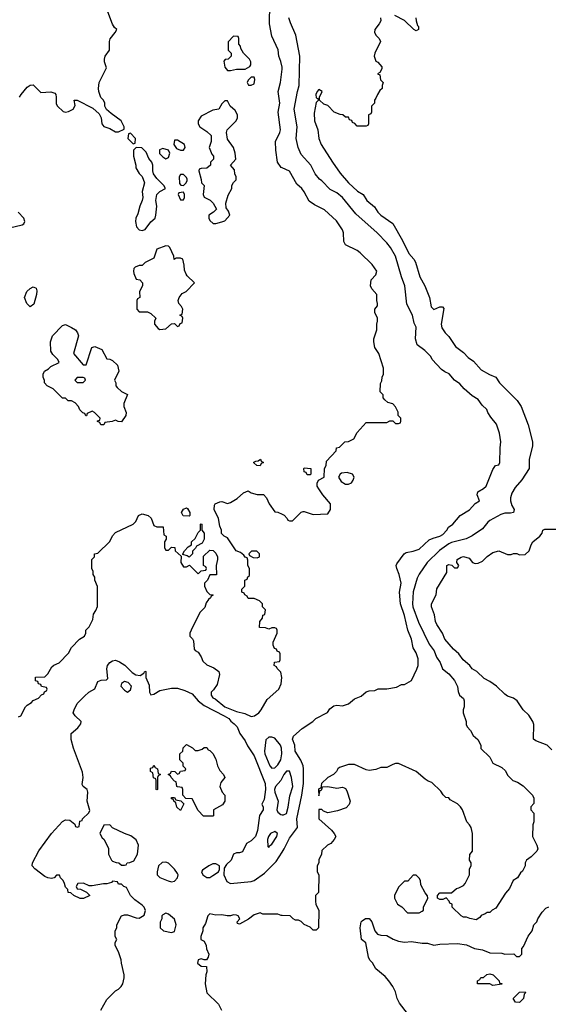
# Model space of a CAD drawing. Header units: inches. Extents: x 1793389 to 1900389, y 320802 to 470796.
# Tile 601 of 656: x 1888219 to 1891806, y 410750 to 417437. Entities that reach past the tile are written whole.
import ezdxf

# ---------------------------------------------------------------- set-up
doc = ezdxf.new("R2010")
doc.units = ezdxf.units.IN
doc.header["$MEASUREMENT"] = 0
doc.layers.add('B8481', color=7, linetype='Continuous')
doc.layers.add('B8491', color=7, linetype='Continuous')

msp = doc.modelspace()

# ---------------------------------------------------------------- linework, layer by layer
at = {"layer": 'B8481', "color": 2}
for points, elevation in [([(1890000, 417115.6), (1889992.1, 417152.1), (1889977.2, 417190), (1889972.5, 417232.5), (1889930, 417326), (1889914.5, 417410), (1889914.5, 417470), (1889929.3, 417550), (1889946, 417610), (1889988.7, 417690), (1889999, 417730), (1889999.3, 417810), (1890000, 417813.5)], 238), ([(1888218, 416910), (1888228.7, 416930), (1888270, 416978), (1888290, 416992), (1888310, 416994), (1888362.8, 416942.8), (1888430, 416947.2), (1888457.5, 416937.5), (1888463.8, 416930), (1888467.2, 416910), (1888466.3, 416866.3), (1888476.3, 416850), (1888514.2, 416814.2), (1888530, 416808.8), (1888550, 416812.7), (1888582.7, 416830), (1888594.6, 416854.6), (1888588.7, 416890), (1888610, 416891.3), (1888715.3, 416835.3), (1888758, 416798), (1888771.6, 416771.6), (1888776, 416730), (1888790.7, 416710.7), (1888830, 416698.8), (1888870, 416676), (1888890, 416676), (1888927.3, 416692.7), (1888928, 416710), (1888908, 416750), (1888839, 416799), (1888807.3, 416827.3), (1888798, 416850), (1888798, 416870), (1888788, 416890), (1888769.2, 416909.2), (1888755.3, 416950), (1888754, 416970), (1888759, 417010), (1888808.7, 417110), (1888795.3, 417150), (1888794, 417170), (1888799, 417190), (1888828.7, 417230), (1888829, 417290), (1888833.6, 417306.4), (1888868, 417350), (1888878, 417370), (1888863.1, 417383.1), (1888850, 417406), (1888818, 417490)], 242), ([(1890000, 416429.9), (1889992.9, 416432.9), (1889969.2, 416470), (1889957.2, 416550), (1889954, 416610), (1889984, 416670), (1889988.7, 416690), (1889973.2, 416810), (1889984, 416870), (1889974, 416950), (1889989.2, 417010), (1890000, 417100)], 238), ([(1888150, 416022.8), (1888236.4, 416043.6), (1888248.4, 416051.6), (1888253.6, 416066.4), (1888248, 416090), (1888208.7, 416130)], 242), ([(1888210, 412702), (1888226, 412710), (1888258, 412770), (1888270, 412782), (1888300.4, 412799.6), (1888310, 412814), (1888346, 412830), (1888367.3, 412852.7), (1888382, 412858), (1888387.3, 412872.7), (1888402, 412878), (1888406, 412890), (1888402, 412902), (1888367.3, 412907.3), (1888362, 412922), (1888347.3, 412927.3), (1888342, 412942), (1888327.3, 412947.3), (1888327.3, 412972.7), (1888390, 412974), (1888410, 412994), (1888438, 413042), (1888450, 413054), (1888486, 413070), (1888550, 413134), (1888570, 413174), (1888626, 413230), (1888658, 413250), (1888668, 413270), (1888668.4, 413291.6), (1888690, 413314), (1888716.4, 413363.6), (1888720.4, 413399.6), (1888736.4, 413423.6), (1888747.3, 413452.7), (1888748, 413470), (1888747.3, 413587.3), (1888728, 413630), (1888728, 413650), (1888718, 413670), (1888718, 413690), (1888708, 413710), (1888708, 413770), (1888726, 413790), (1888726, 413810), (1888750, 413814), (1888830, 413894), (1888848.4, 413931.6), (1888870, 413954), (1888990, 414012), (1889008, 414030), (1889026, 414070), (1889050, 414082), (1889090.9, 414070.9), (1889111.1, 414051.1), (1889130, 414002), (1889150, 413992), (1889192, 413992), (1889198, 413938), (1889214, 413930), (1889214, 413910), (1889202, 413890), (1889202, 413850), (1889210, 413834), (1889230, 413834), (1889250, 413854), (1889272.7, 413852.7), (1889274, 413830), (1889314, 413794), (1889311.6, 413751.6), (1889330, 413722), (1889350, 413722), (1889372, 413732), (1889430, 413674), (1889450, 413694), (1889482, 413698), (1889486, 413710), (1889482, 413722), (1889466, 413730), (1889467.3, 413792.7), (1889510, 413834), (1889532.7, 413832.7), (1889550, 413814), (1889562, 413790), (1889562, 413770), (1889552, 413730), (1889554, 413666), (1889510, 413666), (1889494, 413630), (1889474, 413610), (1889474, 413590), (1889490, 413554), (1889510, 413534), (1889530, 413532), (1889531.6, 413528.4), (1889518, 413522), (1889514, 413510), (1889499.6, 413500.4), (1889483.6, 413476.4), (1889476, 413444), (1889442, 413410), (1889382, 413290), (1889374, 413270), (1889374, 413250), (1889392.7, 413232.7), (1889398, 413218), (1889402.8, 413162.8), (1889410, 413152), (1889430, 413142), (1889450.7, 413110.7), (1889461.4, 413081.4), (1889490, 413056), (1889535.9, 413035.9), (1889571, 413010), (1889576, 412990), (1889558, 412922), (1889534.8, 412885.2), (1889518, 412870), (1889518, 412850), (1889530, 412832), (1889545.2, 412825.2), (1889611, 412770), (1889690, 412739.1), (1889746, 412726), (1889790, 412704), (1889811.5, 412708.5), (1889841.2, 412730), (1889857.2, 412750), (1889899.3, 412820.7), (1889978, 412890), (1889993.6, 412926.4), (1889998, 412970), (1889990, 413006), (1889966, 413030), (1889962, 413042), (1889946, 413050), (1889947.3, 413072.7), (1889982, 413078), (1889986, 413090), (1889986, 413130), (1889982, 413142), (1889967.3, 413147.3), (1889962, 413162), (1889947.3, 413167.3), (1889938, 413190), (1889938, 413210), (1889966, 413270), (1889966, 413290), (1889962, 413302), (1889950, 413306), (1889930, 413306), (1889910, 413298), (1889887.3, 413307.3), (1889846, 413310), (1889848, 413350), (1889867.3, 413372.7), (1889870, 413394), (1889882, 413398), (1889886, 413430), (1889866, 413450), (1889866, 413470), (1889846, 413490), (1889810, 413506), (1889770, 413506), (1889762, 413522), (1889746, 413530), (1889742, 413542), (1889726, 413550), (1889726, 413570), (1889746, 413590), (1889746, 413630), (1889762, 413638), (1889767.3, 413652.7), (1889778, 413662), (1889778, 413710), (1889768, 413730), (1889767.3, 413767.3), (1889762, 413782), (1889750, 413786), (1889740.4, 413800.4), (1889718, 413818), (1889688, 413830), (1889630, 413918), (1889606, 413930), (1889588, 413948), (1889588, 413970), (1889576.4, 413996.4), (1889568, 414050), (1889538, 414110), (1889540.4, 414139.6), (1889546, 414150), (1889576.4, 414163.6), (1889590, 414164.7), (1889630, 414151.3), (1889650, 414158), (1889694.5, 414185.5), (1889737.2, 414222.8), (1889770, 414238), (1889790, 414224.7), (1889830, 414211.3), (1889872.7, 414212.7), (1889894, 414190), (1889912, 414150), (1889950, 414094), (1889971.6, 414091.6), (1890000, 414078.5)], 238), ([(1888769, 410710), (1888810, 410782), (1888870, 410842), (1888890, 410852), (1888908, 410870), (1888918, 410890), (1888928, 410930), (1888928, 410950), (1888908.9, 411028.9), (1888907.3, 411052.7), (1888890, 411106), (1888868, 411150), (1888868, 411170), (1888878, 411190), (1888868, 411210), (1888868, 411250), (1888878, 411270), (1888878, 411290), (1888910, 411351.3), (1888930, 411358), (1888950, 411358), (1889010, 411338), (1889030, 411336), (1889064, 411356), (1889072.9, 411387.1), (1889064, 411410), (1889050, 411424), (1889000.1, 411460.1), (1888970, 411489), (1888943.1, 411543.1), (1888926, 411550), (1888910, 411566), (1888890, 411566), (1888882, 411582), (1888850, 411586), (1888842, 411578), (1888810.9, 411569.1), (1888788.9, 411568.9), (1888710, 411554), (1888690, 411555.3), (1888652.9, 411572.9), (1888614, 411570), (1888602, 411550), (1888610, 411534), (1888631.6, 411531.6), (1888671.6, 411511.6), (1888694, 411490), (1888651.1, 411468.9), (1888628.9, 411468.9), (1888586, 411490), (1888567.3, 411507.3), (1888548.9, 411508.9), (1888546, 411530), (1888530, 411546), (1888524, 411570), (1888514, 411590), (1888495.3, 411610), (1888490, 411626), (1888470, 411626), (1888454, 411610), (1888435.3, 411604.7), (1888410, 411609), (1888390, 411619), (1888322, 411670), (1888304, 411690), (1888305.2, 411710), (1888350, 411791.3), (1888435.3, 411910), (1888510, 411992), (1888530, 412002), (1888559.6, 411999.6), (1888592.7, 411972.7), (1888598, 411958), (1888610, 411954), (1888622, 411958), (1888627.3, 411992.7), (1888642, 411998), (1888646, 412010), (1888688, 412050), (1888694.6, 412065.4), (1888676, 412130), (1888681.2, 412190), (1888678, 412210), (1888649, 412229), (1888643.1, 412243.1), (1888649.3, 412290.7), (1888646.3, 412326.3), (1888584, 412490), (1888569.1, 412549.1), (1888568.7, 412590), (1888612.9, 412627.1), (1888634.6, 412654.6), (1888635.3, 412670), (1888595.3, 412710), (1888582, 412730), (1888588.7, 412750), (1888610, 412792), (1888658, 412842), (1888689.1, 412870.9), (1888728.4, 412891.6), (1888750, 412942), (1888771.3, 412951.3), (1888807.3, 412952.7), (1888818, 412962), (1888809.5, 413029.5), (1888814, 413050), (1888830, 413072.2), (1888850, 413083.7), (1888870, 413086.7), (1888896.9, 413076.9), (1888933.4, 413053.4), (1888982.5, 413002.5), (1889007.1, 412987.1), (1889036.4, 412983.6), (1889062, 412998), (1889068, 413012), (1889074, 413010), (1889074, 412970), (1889096.8, 412916.8), (1889101, 412870), (1889110, 412852), (1889130, 412856), (1889170, 412880.7), (1889250, 412896), (1889290, 412896.3), (1889340.7, 412880.7), (1889390, 412858), (1889430.6, 412810), (1889470, 412780.5), (1889606.8, 412710), (1889637.3, 412690), (1889652.3, 412672.3), (1889675.3, 412655.3), (1889693.7, 412633.7), (1889713, 412590), (1889750, 412538.8), (1889765.3, 412505.3), (1889810, 412438), (1889884.9, 412250), (1889887.7, 412210), (1889878.8, 412141.2), (1889862, 412110), (1889872, 412090), (1889871.3, 412071.3), (1889847.3, 412032.7), (1889833, 411930), (1889819.1, 411890), (1889790, 411859.3), (1889758.8, 411841.2), (1889730, 411785.2), (1889710, 411779), (1889690, 411779), (1889670.8, 411769.2), (1889654, 411730), (1889621.3, 411698.7), (1889606, 411674), (1889604.7, 411630), (1889624.9, 411584.9), (1889650, 411570.7), (1889790, 411584), (1889810, 411590.8), (1889879.3, 411640.7), (1889960.5, 411719.5), (1890000, 411782.8)], 234), ([(1890000, 412288.6), (1889990.4, 412269.6), (1889954.4, 412230), (1889947.6, 412210), (1889950.4, 412190), (1889972.2, 412130), (1889964.9, 412070), (1889970, 412056), (1889990, 412038), (1890000, 412037.1)], 238), ([(1890000, 411352.3), (1889992.7, 411352.7), (1889970, 411362), (1889870, 411362), (1889850, 411371.3), (1889810, 411358), (1889772.5, 411327.5), (1889710, 411294), (1889698, 411298), (1889694, 411310), (1889712, 411330), (1889702, 411350), (1889690, 411356), (1889670, 411358), (1889650, 411352), (1889628, 411352), (1889590, 411358.8), (1889550, 411356), (1889510, 411364.7), (1889495.3, 411350), (1889480.2, 411299.8), (1889462, 411270), (1889462, 411250), (1889448.7, 411210), (1889448.7, 411190), (1889470, 411178), (1889484, 411150), (1889486, 411126), (1889502, 411090), (1889498, 411070), (1889487.3, 411052.7), (1889470, 411052), (1889450, 411058), (1889430, 411052), (1889426, 411030), (1889450, 411008), (1889486, 411006), (1889488, 410970), (1889482, 410950), (1889478, 410890), (1889488.4, 410828.4), (1889568, 410750), (1889588.7, 410710)], 230)]:
    msp.add_lwpolyline(points, dxfattribs=dict(at, elevation=elevation))
for points, elevation in [([(1889670, 417326), (1889632.7, 417287.3), (1889634, 417230), (1889654, 417210), (1889654, 417190), (1889634, 417170), (1889612.7, 417167.3), (1889603.6, 417156.4), (1889610, 417114), (1889630, 417092), (1889650, 417092), (1889690, 417102), (1889750, 417102), (1889780.4, 417119.6), (1889788, 417130), (1889788, 417150), (1889778, 417170), (1889738, 417210), (1889720.4, 417240.4), (1889716.4, 417256.4), (1889706, 417270), (1889706, 417310), (1889702, 417322)], 242), ([(1889810, 417046), (1889790, 417046), (1889770, 417026), (1889762, 417010), (1889772.7, 416992.7), (1889790, 416992), (1889810, 417002), (1889814, 417030)], 242), ([(1889630, 416886), (1889610, 416886), (1889590, 416866), (1889570.9, 416829.1), (1889530, 416822), (1889450, 416782), (1889431.3, 416750), (1889431.3, 416730), (1889442, 416710), (1889490, 416678), (1889518, 416650), (1889518, 416610), (1889504.7, 416570), (1889523.6, 416523.6), (1889534, 416510), (1889534, 416490), (1889514, 416470), (1889514, 416450), (1889490, 416428), (1889450, 416426), (1889438, 416422), (1889434, 416410), (1889451.1, 416351.1), (1889452, 416330), (1889472, 416310), (1889464.7, 416250), (1889471.6, 416231.6), (1889510.9, 416210.9), (1889532, 416190), (1889554, 416150), (1889534, 416130), (1889502, 416110), (1889502, 416090), (1889510, 416074), (1889532.7, 416052.7), (1889550, 416052), (1889590, 416064.7), (1889610, 416072), (1889646, 416110), (1889636.4, 416136.4), (1889620.4, 416160.4), (1889618, 416190), (1889634.6, 416245.4), (1889658, 416290), (1889658, 416310), (1889669.1, 416330.9), (1889688, 416350), (1889688, 416370), (1889678, 416390), (1889676.4, 416416.4), (1889648.7, 416450), (1889686, 416490), (1889682, 416530), (1889668.9, 416568.9), (1889630, 416626), (1889622, 416670), (1889628, 416690), (1889688, 416750), (1889698, 416770), (1889698, 416790), (1889680.4, 416820.4), (1889648, 416850)], 242), ([(1888970, 416666), (1888958, 416662), (1888954, 416630), (1888990, 416594), (1889002, 416598), (1889006, 416630)], 242), ([(1889290, 416618), (1889270, 416618), (1889266, 416590), (1889282.8, 416562.8), (1889310, 416552), (1889330, 416552), (1889342, 416570), (1889338, 416590)], 242), ([(1889010, 416568), (1888992, 416550), (1888991, 416530), (1888991, 416510), (1889007.3, 416450), (1889007.7, 416430), (1889030, 416392), (1889051, 416371), (1889066.8, 416330), (1889050.7, 416270), (1889054.8, 416230), (1889050.8, 416210), (1889034, 416170), (1889021.6, 416118.4), (1889008, 416090), (1889005.8, 416065.8), (1889011, 416030), (1889030, 416011), (1889050, 416004.7), (1889070, 416011.3), (1889110, 416064.7), (1889138, 416090), (1889144, 416110), (1889149.2, 416170), (1889143.7, 416210), (1889149.2, 416250), (1889170, 416271.3), (1889208, 416290), (1889198, 416310), (1889150, 416358), (1889128, 416390), (1889122, 416410), (1889122, 416450), (1889115.3, 416470), (1889094.6, 416494.6), (1889078, 416538), (1889047.3, 416567.3)], 242), ([(1889190, 416561.2), (1889167.5, 416552.5), (1889167.7, 416527.7), (1889190, 416504.7), (1889210, 416492), (1889230, 416502), (1889239, 416530), (1889228, 416550)], 242), ([(1889330, 416386), (1889310, 416386), (1889302, 416370), (1889303.6, 416323.6), (1889312.7, 416312.7), (1889330, 416312), (1889348, 416330), (1889355.3, 416344.7), (1889354.6, 416354.6), (1889350, 416366)], 242), ([(1889330, 416266), (1889298, 416262), (1889294, 416250), (1889310, 416214), (1889330, 416214), (1889338, 416230), (1889338, 416250)], 242), ([(1889210, 415902), (1889150, 415878), (1889130, 415818), (1889070, 415788), (1889050, 415768), (1889030, 415768), (1889003.6, 415756.4), (1888992.7, 415747.3), (1888992, 415730), (1888992.7, 415712.7), (1889010, 415674), (1889034, 415670), (1889052, 415650), (1889052, 415630), (1889032, 415590), (1889034, 415550), (1889018, 415542), (1889014, 415530), (1889014, 415470), (1889030, 415454), (1889087.3, 415452.7), (1889110, 415442), (1889142, 415410), (1889134, 415390), (1889134, 415370), (1889159.6, 415339.6), (1889170, 415332), (1889210, 415338), (1889250, 415372), (1889270, 415374), (1889290, 415354), (1889302, 415358), (1889307.3, 415372.7), (1889322, 415378), (1889326, 415410), (1889322, 415422), (1889306, 415430), (1889322, 415438), (1889326, 415470), (1889318, 415490), (1889298, 415510), (1889295.3, 415530), (1889302, 415550), (1889322, 415578), (1889348.4, 415591.6), (1889406, 415650), (1889356.4, 415696.4), (1889348.7, 415708.7), (1889336.4, 415736.4), (1889335.3, 415770), (1889326, 415810), (1889310, 415818), (1889282, 415818), (1889267.3, 415807.3), (1889266, 415830), (1889238, 415890), (1889230, 415898)], 242), ([(1888290, 415486), (1888266.6, 415510), (1888252.7, 415550), (1888268.7, 415590), (1888290, 415612), (1888310, 415622), (1888330, 415614), (1888334.8, 415594.8), (1888334, 415570), (1888314.2, 415505.8)], 238), ([(1888650, 415094), (1888670, 415094), (1888708, 415210), (1888730, 415218), (1888776.9, 415196.9), (1888810, 415134), (1888830, 415132), (1888850, 415122), (1888882, 415090), (1888891.3, 415050), (1888862, 414990), (1888872, 414970), (1888872, 414950), (1888879.6, 414939.6), (1888910, 414912), (1888951.1, 414891.1), (1888926, 414830), (1888926, 414810), (1888941, 414770), (1888938.8, 414750), (1888910, 414706), (1888888.4, 414708.4), (1888870, 414718), (1888847.3, 414707.3), (1888798, 414702), (1888790, 414686), (1888770, 414686), (1888762, 414702), (1888747.3, 414707.3), (1888747.3, 414712.7), (1888762, 414718), (1888766, 414730), (1888726, 414770), (1888710, 414778), (1888678, 414762), (1888672.7, 414747.3), (1888667.3, 414747.3), (1888662, 414762), (1888647.3, 414767.3), (1888627.3, 414787.3), (1888618, 414810), (1888594.6, 414834.6), (1888570, 414848), (1888548.4, 414848.4), (1888530, 414866), (1888510, 414866), (1888446, 414930), (1888406, 414950), (1888388, 414970), (1888387.3, 414987.3), (1888378, 415010), (1888378, 415030), (1888388, 415050), (1888414.6, 415065.4), (1888430, 415082), (1888486, 415110), (1888478, 415130), (1888443.1, 415163.1), (1888430, 415186), (1888428.7, 415250), (1888441.2, 415290), (1888510, 415361), (1888530, 415366), (1888570, 415346), (1888598, 415330), (1888611.3, 415310), (1888618, 415290), (1888584.7, 415170)], 238), ([(1888650, 415006), (1888610, 415006), (1888594, 414990), (1888610, 414974), (1888650, 414974), (1888666, 414990), (1888662, 415002)], 238), ([(1889850, 414406), (1889828.4, 414408.4), (1889808.4, 414428.4), (1889808.4, 414431.6), (1889820.4, 414439.6), (1889838, 414442), (1889852, 414452), (1889858, 414438), (1889874, 414430), (1889858, 414422)], 238), ([(1889370, 414066), (1889327.3, 414067.3), (1889318, 414090), (1889330, 414112), (1889350, 414122), (1889356.9, 414116.9), (1889374, 414090), (1889374, 414070)], 238), ([(1889370, 413786), (1889356.4, 413796.4), (1889326, 413806), (1889326, 413810), (1889338, 413830), (1889363.1, 413856.9), (1889386, 413870), (1889386, 413890), (1889410, 413914), (1889430, 413954), (1889446, 413970), (1889446, 414010), (1889450, 414014), (1889454, 414010), (1889454, 413970), (1889471.3, 413950), (1889471.6, 413908.4), (1889458, 413882), (1889418, 413862), (1889412.7, 413847.3), (1889392.7, 413827.3), (1889391.6, 413808.4)], 238), ([(1889827.3, 413827.3), (1889792.7, 413827.3), (1889774, 413810), (1889778, 413798), (1889803.6, 413783.6), (1889830, 413782), (1889846, 413790), (1889846, 413810)], 238), ([(1888930, 412942), (1888911.1, 412928.9), (1888904.7, 412910), (1888930, 412882.8), (1888950, 412871), (1888970, 412886), (1888977.2, 412910), (1888955.5, 412935.5)], 234), ([(1889930, 412564), (1889910, 412564), (1889890, 412546), (1889880.5, 412470), (1889882.4, 412450), (1889917.1, 412370), (1889930, 412353.4), (1889950, 412356.4), (1889970, 412376.3), (1889990, 412411), (1889998.3, 412450), (1889995.6, 412490), (1889989.3, 412510), (1889950, 412557.2)], 238), ([(1889410, 412474), (1889430, 412474), (1889458, 412482), (1889470, 412494), (1889490, 412494), (1889498, 412478), (1889510, 412474), (1889530, 412454), (1889550, 412414), (1889562, 412370), (1889576.9, 412336.9), (1889602, 412310), (1889612, 412290), (1889583.6, 412256.4), (1889578, 412230), (1889592, 412190), (1889612, 412170), (1889612, 412130), (1889594.8, 412105.2), (1889534, 412070), (1889534, 412030), (1889530, 412028), (1889467.3, 412027.3), (1889430, 412066), (1889390, 412146), (1889347.3, 412147.3), (1889326, 412170), (1889326, 412210), (1889322, 412222), (1889290, 412226), (1889286, 412230), (1889282, 412262), (1889270, 412266), (1889246, 412290), (1889242, 412302), (1889226, 412310), (1889242, 412318), (1889250, 412334), (1889271.6, 412331.6), (1889290, 412314), (1889302, 412318), (1889310, 412334), (1889342, 412338), (1889346, 412350), (1889328, 412368), (1889327.3, 412387.3), (1889306, 412410), (1889306, 412450), (1889326, 412470), (1889328.4, 412491.6), (1889350, 412514), (1889391.6, 412491.6)], 230), ([(1889150, 412206), (1889146, 412210), (1889146, 412270), (1889142, 412282), (1889127.3, 412287.3), (1889122, 412322), (1889106, 412330), (1889107.3, 412352.7), (1889122, 412358), (1889130, 412374), (1889138, 412358), (1889154, 412350), (1889158, 412318), (1889174, 412310), (1889158, 412302), (1889154, 412290), (1889154, 412210)], 230), ([(1889310, 412066), (1889286, 412090), (1889278, 412118), (1889266, 412130), (1889262, 412142), (1889250, 412146), (1889250, 412154), (1889270, 412154), (1889278, 412138), (1889312.7, 412132.7), (1889332, 412112)], 230), ([(1888830, 411968), (1888790, 411966), (1888762, 411910), (1888779.6, 411879.6), (1888790.9, 411870.9), (1888822, 411810), (1888822, 411770), (1888842, 411730), (1888850, 411722), (1888872.7, 411712.7), (1888891.6, 411711.6), (1888910, 411694), (1888930, 411694), (1888942, 411698), (1888948.4, 411711.6), (1888967.3, 411712.7), (1888994.6, 411725.4), (1889018, 411770), (1889026, 411830), (1889010, 411866), (1888973.6, 411893.6), (1888930, 411909), (1888850, 411948)], 234), ([(1889950, 411924), (1889921, 411910), (1889907.7, 411890), (1889900.7, 411870), (1889902, 411822), (1889910, 411814), (1889914, 411826), (1889930, 411838), (1889964, 411890), (1889968.7, 411910)], 238), ([(1889210, 411715.3), (1889186.4, 411713.6), (1889162, 411690), (1889152, 411650), (1889152, 411630), (1889170, 411612), (1889227.5, 411587.5), (1889250, 411582.8), (1889270, 411586), (1889289, 411610), (1889294, 411630), (1889290, 411638), (1889270, 411668), (1889230, 411708)], 234), ([(1889550, 411704), (1889530, 411704), (1889502, 411690), (1889459.6, 411660.4), (1889452, 411650), (1889462, 411630), (1889490, 411612), (1889510, 411612), (1889530, 411624.7), (1889568, 411650), (1889574.6, 411665.4), (1889575.3, 411690)], 234), ([(1889210, 411368), (1889190, 411358), (1889184.7, 411350), (1889184.7, 411330), (1889171.6, 411308.4), (1889172, 411270), (1889194, 411250), (1889250, 411238.8), (1889270, 411244.7), (1889282, 411290), (1889270, 411328.7), (1889230, 411362)], 234)]:
    msp.add_lwpolyline(points, close=True, dxfattribs=dict(at, elevation=elevation))
at = {"layer": 'B8491', "color": 2}
for points, elevation in [([(1890668, 417450), (1890668.7, 417430), (1890659, 417410), (1890628, 417370), (1890626, 417350), (1890638, 417330), (1890658, 417310), (1890668, 417290), (1890629.3, 417210.7), (1890624, 417190), (1890635.3, 417155.3), (1890650, 417148), (1890676.4, 417116.4), (1890676.4, 417103.6), (1890662, 417078), (1890648, 417070), (1890662, 417062), (1890668.4, 417028.4), (1890686, 417010), (1890678, 416990), (1890678, 416970), (1890663.1, 416956.9), (1890646, 416930), (1890636.4, 416903.6), (1890626, 416890), (1890626, 416870), (1890606, 416850), (1890606, 416810), (1890602, 416798), (1890586, 416790), (1890586, 416730), (1890582, 416718), (1890570, 416714), (1890510, 416714), (1890492.7, 416732.7), (1890478, 416738), (1890472.7, 416752.7), (1890458, 416758), (1890450, 416774), (1890430, 416774), (1890411.6, 416791.6), (1890392.7, 416792.7), (1890354, 416810), (1890310, 416854), (1890283.6, 416863.6), (1890254, 416890), (1890254, 416910), (1890272, 416950), (1890250, 416962), (1890238, 416950), (1890229, 416930), (1890230, 416906), (1890242, 416902), (1890246, 416890), (1890230, 416874), (1890218, 416802), (1890219.3, 416750), (1890242, 416690), (1890249, 416630), (1890265.2, 416590), (1890341.2, 416470), (1890393.8, 416393.8), (1890449.2, 416330), (1890512.1, 416272.1), (1890549.3, 416249.3), (1890575.3, 416210), (1890626, 416166), (1890649, 416130), (1890669, 416110), (1890751.9, 416051.9), (1890817.2, 415937.2), (1890859.3, 415850), (1890894, 415810), (1890905.2, 415790), (1890934.5, 415690), (1890969.2, 415630), (1890999, 415550), (1891010, 415488), (1891030, 415468.7), (1891070, 415488), (1891087.3, 415487.3), (1891096.4, 415476.4), (1891079.3, 415370), (1891083.6, 415343.6), (1891106, 415310), (1891130, 415285.2), (1891176.6, 415216.6), (1891230, 415177.2), (1891262.5, 415142.5), (1891298.4, 415118.4), (1891350, 415059), (1891406.8, 415026.8), (1891450, 415008.7), (1891475.3, 414970), (1891595.3, 414850), (1891622, 414810), (1891670, 414686), (1891699, 414570), (1891698, 414542), (1891675.3, 414450), (1891675.3, 414390), (1891627.2, 414312.8), (1891580.2, 414259.8), (1891558, 414222), (1891549.3, 414190.7), (1891549, 414170), (1891558, 414138), (1891574, 414110), (1891568.9, 414091.1), (1891550, 414084.9), (1891510, 414084.9), (1891484.1, 414075.9), (1891410, 414036), (1891395.5, 414024.5), (1891360.2, 413979.8), (1891290, 413931), (1891249.3, 413910.7), (1891150, 413886), (1891130, 413877.1), (1891067, 413833), (1890983.7, 413750), (1890929.5, 413670.5), (1890916.6, 413643.4), (1890889.6, 413550.4), (1890884.5, 413470), (1890887.3, 413450), (1890925.3, 413345.3), (1890996.6, 413196.6), (1891031.5, 413151.5), (1891047.7, 413107.7), (1891072, 413072), (1891087.5, 413027.5), (1891130, 412994), (1891169, 412950), (1891189.1, 412909.1), (1891194, 412874), (1891204, 412850), (1891230, 412826), (1891235.3, 412810), (1891235.3, 412770), (1891228, 412750), (1891228, 412730), (1891248.7, 412670), (1891248.7, 412650), (1891254.6, 412634.6), (1891278, 412610), (1891296.4, 412576.4), (1891328.4, 412548.4), (1891348, 412510), (1891348.4, 412488.4), (1891408.4, 412428.4), (1891430, 412388), (1891490, 412358), (1891514.6, 412334.6), (1891530, 412306), (1891566, 412270), (1891598, 412258), (1891634.6, 412234.6), (1891698, 412170), (1891708, 412150), (1891707.3, 412112.7), (1891688.4, 412091.6), (1891688, 412070), (1891708, 412048), (1891708.7, 412030), (1891708.7, 411990), (1891702, 411970), (1891698, 411890), (1891728.7, 411830), (1891734.6, 411805.4), (1891728, 411790), (1891690, 411751.3), (1891658, 411730), (1891648.9, 411711.1), (1891648, 411690), (1891630, 411654), (1891616.4, 411643.6), (1891598, 411610), (1891568, 411590), (1891543.1, 411536.9), (1891514.6, 411505.4), (1891450, 411402), (1891426, 411390), (1891410, 411374), (1891390, 411374), (1891376.4, 411363.6), (1891350, 411354), (1891340.4, 411339.6), (1891315.3, 411324.7), (1891272.7, 411332.7), (1891250, 411342), (1891230, 411342), (1891214, 411350), (1891154, 411410), (1891154, 411430), (1891138, 411438), (1891134, 411450), (1891112.7, 411472.7), (1891090, 411462), (1891070, 411462), (1891054, 411470), (1891054, 411490), (1891070, 411506), (1891150, 411506), (1891183.6, 411536.4), (1891199.6, 411540.4), (1891230, 411558), (1891242, 411570), (1891271.6, 411628.4), (1891272, 411670), (1891282, 411690), (1891282, 411710), (1891272, 411730), (1891272.7, 411767.3), (1891292, 411790), (1891292, 411910), (1891282, 411950), (1891272, 411970), (1891252, 411990), (1891224.7, 412070), (1891211.1, 412091.1), (1891190, 412112), (1891139.6, 412139.6), (1891130, 412152), (1891110, 412154), (1891091.6, 412171.6), (1891076.9, 412196.9), (1891016, 412256), (1890990, 412264.7), (1890970, 412278), (1890910, 412331.3), (1890790, 412384.7), (1890770, 412384.7), (1890750, 412378), (1890710, 412358), (1890670, 412358), (1890634.6, 412345.4), (1890590, 412338), (1890570, 412342), (1890490, 412378), (1890450, 412378), (1890390, 412358), (1890378, 412350), (1890368.4, 412331.6), (1890348.4, 412311.6), (1890310, 412291.3), (1890268, 412250), (1890262, 412218), (1890250, 412214), (1890247.3, 412207.3), (1890250, 412166), (1890258, 412202), (1890270, 412206), (1890274, 412226), (1890310, 412229), (1890370, 412218), (1890410, 412225.2), (1890421.2, 412221.2), (1890430, 412215.3), (1890438.7, 412198.7), (1890461.6, 412130), (1890454, 412106), (1890434.7, 412085.2), (1890376.1, 412063.9), (1890310, 412051), (1890281, 412061), (1890270, 412074), (1890250, 412074), (1890249.1, 412070.9), (1890248.7, 412010), (1890333.8, 411933.8), (1890354, 411910), (1890364, 411890), (1890354, 411870), (1890330, 411842), (1890308, 411830), (1890270, 411794), (1890268, 411770), (1890248.9, 411731.1), (1890248, 411710), (1890238, 411690), (1890238, 411650), (1890248, 411630), (1890246, 411510), (1890226, 411490), (1890226, 411450), (1890228.4, 411428.4), (1890248, 411390), (1890246, 411270), (1890230, 411254), (1890210, 411254), (1890190, 411274), (1890150, 411292), (1890130, 411312), (1890110, 411322), (1890090, 411322), (1890074, 411330), (1890054, 411350), (1890000, 411352.3)], 230), ([(1890000, 411782.8), (1890014.3, 411805.7), (1890050, 411878.8), (1890105.2, 411950), (1890099.6, 412010), (1890134, 412170), (1890144.2, 412250), (1890144.5, 412350), (1890142, 412370), (1890127.7, 412407.7), (1890089, 412470), (1890085.2, 412510), (1890069.2, 412550), (1890078, 412570), (1890136.4, 412623.6), (1890208, 412670), (1890228, 412690), (1890308.4, 412731.6), (1890323.1, 412756.9), (1890350, 412778), (1890370, 412782), (1890410, 412778), (1890450, 412791.3), (1890490, 412824.7), (1890536.5, 412843.5), (1890570, 412871.3), (1890590, 412878), (1890630, 412882), (1890651.6, 412891.6), (1890710, 412892), (1890776.4, 412903.6), (1890810, 412922), (1890830, 412922), (1890878, 412950), (1890914.6, 413025.4), (1890922, 413050), (1890923.1, 413096.9), (1890910, 413138), (1890889, 413170), (1890877.2, 413230), (1890852.3, 413290), (1890829.4, 413390.6), (1890803.6, 413470), (1890797, 413550), (1890807, 413610), (1890795.1, 413670), (1890777.2, 413710), (1890774, 413730), (1890778, 413742), (1890828.7, 413810), (1890840.9, 413819.1), (1890890, 413827.7), (1890930, 413840.7), (1890996.6, 413903.4), (1891023.6, 413916.4), (1891070, 413928.4), (1891090, 413940.7), (1891117.2, 413970), (1891129.3, 413990.7), (1891158, 414010), (1891208.7, 414070), (1891271.3, 414108.7), (1891310, 414151), (1891338, 414170), (1891324, 414210), (1891328.7, 414230), (1891366.8, 414253.2), (1891384, 414270), (1891430, 414382), (1891448, 414410), (1891470, 414414), (1891478, 414430), (1891479, 414530), (1891484, 414570), (1891474, 414630), (1891455.3, 414690), (1891416.5, 414736.5), (1891395.3, 414770), (1891388.9, 414788.9), (1891358, 414818), (1891330, 414858), (1891290, 414882), (1891235.3, 414930), (1891204.7, 414964.7), (1891169.3, 414989.3), (1891132.5, 415032.5), (1891104.7, 415044.7), (1891082, 415062), (1891018, 415130), (1891008.7, 415150), (1890968, 415190), (1890915.3, 415230), (1890904, 415270), (1890908.4, 415348.4), (1890895.3, 415375.3), (1890884, 415430), (1890845.2, 415505.2), (1890832.3, 415630), (1890809.3, 415690), (1890769.3, 415830), (1890734.5, 415890), (1890710, 415922.7), (1890644, 415990), (1890499.1, 416119.1), (1890410, 416229.2), (1890370, 416261.2), (1890324.8, 416284.8), (1890270, 416342), (1890253.2, 416353.2), (1890224, 416390), (1890194, 416450), (1890130, 416522), (1890109.4, 416569.4), (1890096, 416630), (1890102, 416710), (1890082, 416830), (1890103.7, 416950), (1890115.1, 416990), (1890119.3, 417190), (1890092.3, 417332.3), (1890056.5, 417416.5), (1890046, 417450)], 234), ([(1890908, 417450), (1890908.4, 417428.4), (1890918, 417398), (1890926, 417390), (1890926, 417370), (1890910, 417362), (1890894, 417370), (1890830, 417432), (1890765.4, 417465.4)], 230), ([(1890000, 417100), (1890001.2, 417110), (1890000, 417115.6)], 238), ([(1890000, 414078.5), (1890012.7, 414072.7), (1890034, 414050), (1890038, 414038), (1890050, 414034), (1890070, 414034), (1890130, 414092), (1890143.1, 414096.9), (1890150, 414098), (1890210, 414076), (1890310, 414082), (1890328, 414110), (1890328, 414150), (1890275.3, 414210), (1890248, 414250), (1890238, 414270), (1890238, 414290), (1890246, 414310), (1890286, 414330), (1890288, 414390), (1890298, 414410), (1890300.4, 414439.6), (1890366, 414510), (1890368, 414530), (1890390, 414534), (1890426, 414570), (1890450, 414572), (1890486, 414590), (1890510, 414634), (1890570, 414702), (1890710, 414702), (1890730, 414712), (1890752, 414712), (1890770, 414694), (1890790, 414694), (1890802, 414698), (1890806, 414710), (1890806, 414730), (1890788, 414748), (1890787.3, 414772.7), (1890770, 414808), (1890750, 414828), (1890718, 414838), (1890696.4, 414856.4), (1890686, 414870), (1890686, 414890), (1890666, 414910), (1890667.3, 414967.3), (1890676.4, 414983.6), (1890678, 415010), (1890688, 415030), (1890688.7, 415070), (1890655.3, 415170), (1890628.7, 415210), (1890622, 415250), (1890622, 415270), (1890642, 415330), (1890642, 415370), (1890648, 415390), (1890648, 415410), (1890628.4, 415448.4), (1890628, 415470), (1890647.3, 415492.7), (1890648, 415510), (1890642, 415530), (1890642, 415570), (1890609.2, 415609.2), (1890599, 415630), (1890604, 415670), (1890635.5, 415704.5), (1890642, 415730), (1890610, 415775.3), (1890530, 415854), (1890510, 415869), (1890430, 415908), (1890419, 415930), (1890415.3, 415990), (1890408.7, 416010), (1890369, 416070), (1890286.8, 416146.8), (1890218.6, 416178.6), (1890184.1, 416204.1), (1890150, 416268.7), (1890134, 416290), (1890099.3, 416319.3), (1890050, 416408.7), (1890000, 416429.9)], 238), ([(1891830, 412478), (1891798, 412510), (1891720.4, 412540.4), (1891706, 412550), (1891708, 412650), (1891702, 412670), (1891672.9, 412712.9), (1891635.3, 412750), (1891595.3, 412810), (1891570, 412828.7), (1891530, 412842), (1891510, 412855.3), (1891455.3, 412910), (1891410, 412942), (1891370, 412962), (1891322, 413010), (1891290, 413029), (1891274, 413050), (1891229, 413090), (1891199, 413130), (1891162.7, 413162.7), (1891102.7, 413230), (1891089, 413270), (1891049.5, 413329.5), (1891041.2, 413350), (1891034.6, 413394.6), (1891013.2, 413450), (1891013.2, 413470), (1891044, 413530), (1891050, 413572), (1891116.5, 413683.5), (1891116.4, 413723.6), (1891118, 413730), (1891130, 413738), (1891152, 413732), (1891170, 413714), (1891190, 413714), (1891198, 413730), (1891186, 413750), (1891188, 413770), (1891213.6, 413786.4), (1891229.5, 413790.5), (1891270, 413781), (1891291.1, 413751.1), (1891310, 413744.7), (1891330, 413746), (1891359.3, 413760.7), (1891390, 413791.3), (1891430, 413818), (1891469.1, 413830.9), (1891530, 413804.7), (1891554.6, 413805.4), (1891570, 413812), (1891591.6, 413811.6), (1891610, 413802), (1891650, 413804.7), (1891675.3, 413830), (1891688.7, 413870), (1891702, 413890), (1891749, 413930), (1891764, 413950), (1891769, 413970), (1891783.3, 413976.7), (1891950, 413978)], 226), ([(1890000, 412037.1), (1890010, 412036.3), (1890030, 412046.8), (1890041.6, 412090), (1890053.1, 412166.9), (1890071.5, 412230), (1890063.7, 412290), (1890050, 412334), (1890030, 412333.2), (1890010.8, 412310), (1890000, 412288.6)], 238), ([(1890850, 410688.7), (1890797.2, 410757.2), (1890780.9, 410790), (1890770, 410835.3), (1890751.7, 410871.7), (1890724, 410910), (1890698.4, 410938.4), (1890636, 410990), (1890612, 411032), (1890594, 411050), (1890585.2, 411070), (1890567.3, 411167.3), (1890538, 411190), (1890529.2, 411270), (1890537.2, 411310), (1890542.9, 411317.1), (1890566.2, 411333.8), (1890590, 411333), (1890607.7, 411310), (1890628.8, 411248.8), (1890647.3, 411227.3), (1890670, 411219.3), (1890710, 411218), (1890752.3, 411192.3), (1890790, 411178), (1890830, 411173), (1890877.5, 411177.5), (1890950, 411165.5), (1890985.5, 411165.5), (1891030, 411150.7), (1891070, 411159.1), (1891190, 411162.4), (1891250, 411153), (1891304.7, 411130), (1891359.3, 411119.3), (1891410, 411098.8), (1891490, 411098), (1891510, 411091.3), (1891572, 411092), (1891590, 411074), (1891610, 411074), (1891626, 411090), (1891626, 411130), (1891638, 411142), (1891670, 411212), (1891695.3, 411250), (1891708.7, 411290), (1891728.9, 411311.1), (1891735.3, 411330), (1891763.2, 411376.8), (1891790, 411402), (1891810, 411412)], 226)]:
    msp.add_lwpolyline(points, dxfattribs=dict(at, elevation=elevation))
for points, elevation in [([(1890170, 414346), (1890162, 414362), (1890150, 414366), (1890146, 414390), (1890150, 414394), (1890194, 414390), (1890194, 414350), (1890190, 414346)], 238), ([(1890442, 414362), (1890403.6, 414356.4), (1890394, 414350), (1890382, 414330), (1890399.6, 414299.6), (1890430, 414282), (1890450, 414282), (1890470, 414292), (1890482, 414310), (1890488, 414330), (1890478, 414350)], 238), ([(1890910, 411626), (1890890, 411626), (1890852.7, 411587.3), (1890830, 411586), (1890790, 411546), (1890762, 411490), (1890762, 411470), (1890782, 411430), (1890811.1, 411411.1), (1890850, 411372), (1890930, 411372), (1890950, 411382), (1890958, 411390), (1890958, 411410), (1890988, 411470), (1890987.3, 411487.3), (1890970, 411506), (1890940.4, 411560.4), (1890938, 411590), (1890930, 411606)], 230), ([(1891430, 410878), (1891408.4, 410888.4), (1891330, 410888), (1891326, 410890), (1891326, 410910), (1891342, 410918), (1891348.4, 410931.6), (1891367.3, 410932.7), (1891388.4, 410951.6), (1891410, 410958), (1891431.3, 410950), (1891472, 410910), (1891474, 410894), (1891491.6, 410891.6), (1891490, 410886)], 222), ([(1891610, 410762), (1891584, 410764), (1891568, 410790), (1891610, 410832), (1891650, 410834), (1891651.3, 410828.7), (1891642, 410818), (1891638, 410790)], 222)]:
    msp.add_lwpolyline(points, close=True, dxfattribs=dict(at, elevation=elevation))

doc.saveas('drawing.dxf')
